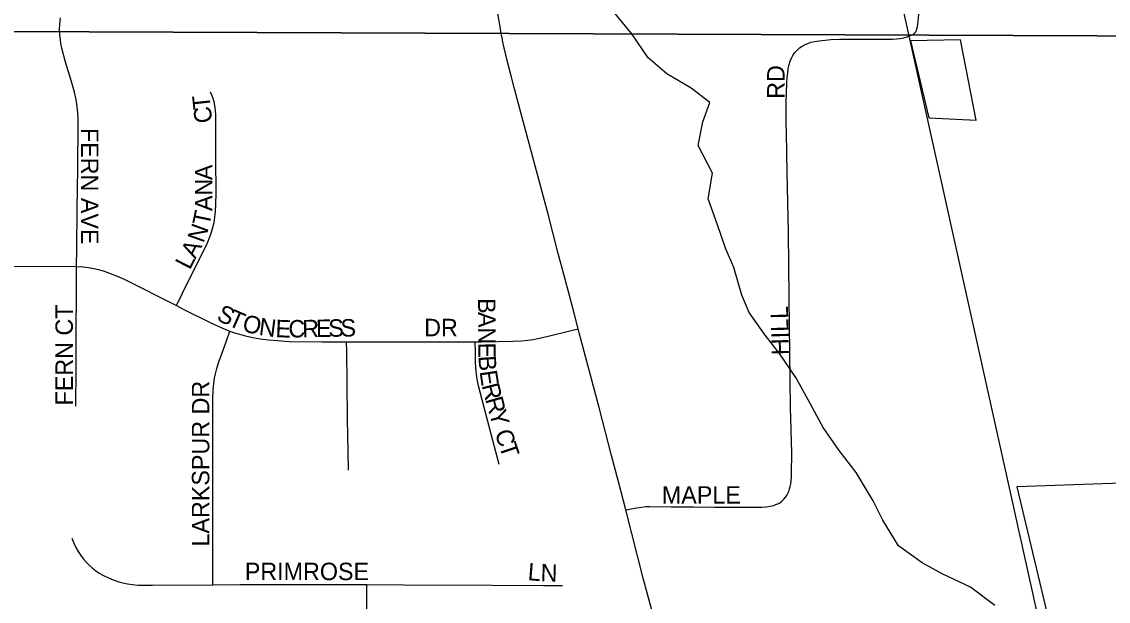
# Model space of a CAD drawing. Extents: x 0 to 680, y 0 to 440.
# Drawn here: x 507.7 to 518.1, y 218.44 to 223.99 of the extents above; entities that cross this region are included whole.
import ezdxf

# ---------------------------------------------------------------- set-up
doc = ezdxf.new("R2010")
doc.units = 0
for name, color, linetype in [('GM_X_City_Street', 7, 'Continuous'), ('GM_X_City_Street_Text', 7, 'Continuous'), ('GM_X_Corporation', 7, 'Continuous'), ('GM_X_Minor_River', 7, 'Continuous'), ('GM_X_Rail_Line', 7, 'Continuous'), ('GM_X_Section', 7, 'Continuous')]:
    doc.layers.add(name, color=color, linetype=linetype)

msp = doc.modelspace()

# ---------------------------------------------------------------- linework, layer by layer
at = {"layer": 'GM_X_City_Street'}
for points in [[(516.249, 223.877), (516.261, 223.889), (516.268, 223.901), (516.272, 223.918), (516.277, 223.936), (516.281, 223.962), (516.285, 223.995), (516.288, 224.024), (516.29, 224.053), (516.291, 224.12), (516.285, 224.251), (516.28, 224.376), (516.275, 224.506), (516.277, 224.644), (516.272, 224.979), (516.269, 225.243)], [(512.298, 223.838), (512.297, 223.842), (512.288, 223.892), (512.28, 223.94), (512.271, 223.992), (512.262, 224.046), (512.253, 224.101), (512.204, 224.48), (512.164, 224.83), (512.133, 225.059)], [(508.223, 221.642), (508.224, 221.81), (508.229, 222.19), (508.234, 222.581), (508.239, 223.005), (508.238, 223.064), (508.234, 223.114), (508.229, 223.171), (508.219, 223.243), (508.203, 223.311), (508.17, 223.424), (508.118, 223.598), (508.081, 223.734), (508.073, 223.778), (508.068, 223.814), (508.063, 223.859), (508.06, 223.915), (508.061, 223.961), (508.067, 224.024)], [(513.484, 219.31), (513.536, 219.32), (513.588, 219.33), (513.633, 219.338), (513.675, 219.342), (513.71, 219.342), (513.918, 219.341), (514.131, 219.339), (514.333, 219.338), (514.605, 219.338), (514.738, 219.336), (514.788, 219.336), (514.83, 219.339), (514.867, 219.345), (514.901, 219.353), (514.922, 219.362), (514.94, 219.37), (514.959, 219.38), (514.978, 219.394), (514.996, 219.412), (515.017, 219.435), (515.028, 219.454), (515.036, 219.469), (515.046, 219.488), (515.053, 219.512), (515.059, 219.536), (515.063, 219.562), (515.066, 219.588), (515.07, 219.625), (515.072, 219.665), (515.073, 219.855), (515.062, 220.295), (515.047, 221.341), (515.041, 221.971), (515.03, 222.538), (515.022, 222.923), (515.02, 223.018), (515.019, 223.103), (515.021, 223.206), (515.022, 223.313), (515.025, 223.39), (515.03, 223.456), (515.034, 223.494), (515.04, 223.536), (515.048, 223.577), (515.059, 223.609), (515.07, 223.636), (515.085, 223.664), (515.101, 223.688), (515.121, 223.711), (515.148, 223.736), (515.173, 223.753), (515.202, 223.768), (515.228, 223.779), (515.257, 223.79), (515.292, 223.797), (515.335, 223.804), (515.392, 223.811), (515.447, 223.816), (515.532, 223.82), (515.576, 223.82), (515.651, 223.819), (515.892, 223.819), (516.038, 223.82), (516.077, 223.822), (516.113, 223.826), (516.148, 223.833), (516.18, 223.843), (516.207, 223.853), (516.232, 223.865), (516.249, 223.877)], [(513.026, 221.044), (512.991, 221.182), (512.945, 221.363), (512.897, 221.544), (512.837, 221.767), (512.74, 222.142), (512.469, 223.151), (512.417, 223.345), (512.384, 223.469), (512.368, 223.53), (512.346, 223.616), (512.333, 223.669), (512.318, 223.737), (512.307, 223.79), (512.298, 223.838)], [(509.179, 221.267), (509.238, 221.387), (509.476, 221.87), (509.498, 221.926), (509.515, 221.972), (509.529, 222.015), (509.539, 222.062), (509.547, 222.116), (509.552, 222.165), (509.558, 222.244), (509.56, 222.337), (509.558, 222.681), (509.557, 223.095), (509.554, 223.135), (509.548, 223.183), (509.541, 223.22), (509.531, 223.251), (509.521, 223.276), (509.504, 223.312)], [(507.015, 221.646), (507.116, 221.645), (508.223, 221.642)], [(508.217, 220.303), (508.219, 220.662), (508.22, 221.008), (508.222, 221.393), (508.223, 221.642)], [(508.223, 221.642), (508.287, 221.639), (508.337, 221.633), (508.387, 221.624), (508.433, 221.614), (508.487, 221.598), (508.537, 221.579), (508.612, 221.548), (508.678, 221.52), (509.179, 221.267)], [(509.179, 221.267), (509.245, 221.234), (509.51, 221.104), (509.614, 221.056), (509.692, 221.023)], [(509.528, 218.594), (509.527, 218.698), (509.528, 219.296), (509.528, 220.375), (509.532, 220.459), (509.538, 220.525), (509.545, 220.573), (509.553, 220.613), (509.566, 220.665), (509.581, 220.718), (509.616, 220.814), (509.654, 220.919), (509.692, 221.023)], [(509.692, 221.023), (509.735, 221.008), (509.782, 220.994), (509.842, 220.977), (509.911, 220.962), (509.982, 220.95), (510.062, 220.94), (510.148, 220.932), (510.259, 220.925), (510.576, 220.921), (510.808, 220.921)], [(512.041, 220.921), (512.098, 220.92), (512.404, 220.926), (512.483, 220.93), (512.546, 220.936), (512.596, 220.942), (512.642, 220.952), (512.754, 220.977), (512.936, 221.022), (513.026, 221.044)], [(513.484, 219.31), (513.439, 219.485), (513.347, 219.832), (513.231, 220.278), (513.036, 221.006), (513.026, 221.044)], [(510.826, 219.692), (510.823, 219.869), (510.819, 220.177), (510.814, 220.535), (510.81, 220.823), (510.808, 220.921)], [(510.808, 220.921), (511.66, 220.921), (512.041, 220.921)], [(512.269, 219.744), (512.193, 220.035), (512.073, 220.498), (512.061, 220.562), (512.053, 220.612), (512.047, 220.672), (512.044, 220.734), (512.043, 220.825), (512.041, 220.921)], [(514.174, 216.74), (514.161, 216.786), (513.93, 217.622), (513.776, 218.189), (513.654, 218.644), (513.484, 219.31)], [(508.177, 219.04), (508.201, 218.985), (508.216, 218.952), (508.238, 218.911), (508.263, 218.874), (508.29, 218.838), (508.321, 218.803), (508.344, 218.78), (508.371, 218.757), (508.403, 218.731), (508.44, 218.705), (508.479, 218.683), (508.521, 218.663), (508.573, 218.642), (508.626, 218.623), (508.667, 218.613), (508.711, 218.604), (508.759, 218.597), (508.811, 218.591), (508.949, 218.589), (509.528, 218.594)], [(509.528, 218.594), (509.786, 218.596), (510.475, 218.596), (511.004, 218.595)], [(511.01, 217.415), (511.004, 218.013), (511.004, 218.484), (511.004, 218.595)], [(511.004, 218.595), (511.361, 218.594), (512.205, 218.59), (512.696, 218.588), (512.878, 218.587)]]:
    msp.add_lwpolyline(points, dxfattribs=at)
at = {"layer": 'GM_X_Corporation'}
msp.add_lwpolyline([(516.212, 223.802), (516.387, 223.065), (516.839, 223.042), (516.689, 223.812)], close=True, dxfattribs=at)
msp.add_lwpolyline([(518.507, 219.576), (517.23, 219.532), (518.324, 214.944)], dxfattribs=at)
at = {"layer": 'GM_X_Minor_River'}
msp.add_lwpolyline([(517.018, 218.395), (516.786, 218.572), (516.521, 218.695), (516.321, 218.805), (516.096, 218.968), (515.945, 219.211), (515.854, 219.399), (515.69, 219.669), (515.526, 219.879), (515.375, 220.101), (515.231, 220.364), (515.113, 220.58), (514.955, 220.809), (514.817, 220.985), (514.666, 221.201), (514.594, 221.369), (514.517, 221.631), (514.439, 221.819), (514.362, 222.041), (514.271, 222.29), (514.314, 222.537), (514.177, 222.8), (514.22, 223.027), (514.289, 223.213), (514.11, 223.349), (513.878, 223.486), (513.699, 223.642), (513.542, 223.871), (513.364, 224.088)], dxfattribs=at)
at = {"layer": 'GM_X_Rail_Line'}
msp.add_lwpolyline([(517.428, 188.131), (518.134, 191.453), (519.378, 197.467), (519.854, 199.812), (519.978, 200.427), (520.069, 201.042), (520.154, 201.733), (520.212, 202.486), (520.245, 203.162), (520.235, 203.844), (520.212, 204.483), (520.174, 205.145), (520.107, 205.717), (520.04, 206.241), (519.83, 207.485), (519.668, 208.186), (519.218, 210.245), (515.811, 225.596)], dxfattribs=at)
at = {"layer": 'GM_X_Section'}
for points in [[(520.774, 241.587), (520.906, 241.484), (521.092, 241.067), (521.214, 240.845), (521.299, 240.756), (521.573, 240.384), (521.723, 240.201), (522.103, 239.827), (522.47, 239.453), (522.922, 239.024), (523.289, 238.663), (523.874, 238.172), (524.19, 237.919), (524.519, 237.686), (524.697, 237.536), (524.802, 237.474), (525.161, 237.4), (525.24, 223.822), (507.54, 223.893), (507.628, 241.733)], [(507.54, 223.893), (525.24, 223.822), (525.203, 206.122), (507.335, 206.149)]]:
    msp.add_lwpolyline(points, close=True, dxfattribs=at)

# ---------------------------------------------------------------- texts
at = {"layer": 'GM_X_City_Street_Text'}
for s, height, rotation, p in [('RD', 0.1669, 90, (515.004, 223.248)), ('T', 0.167, 96.1592, (509.509, 223.155)), ('C', 0.167, 96.5467, (509.524, 223.024)), ('FERN AVE', 0.1669, 270, (508.265, 222.969)), ('A', 0.167, 90, (509.524, 222.469)), ('N', 0.167, 89.9928, (509.524, 222.322)), ('A', 0.167, 89.4241, (509.522, 222.173)), ('T', 0.167, 78.211, (509.494, 222.023)), ('N', 0.167, 70.0974, (509.437, 221.86)), ('A', 0.167, 62.7826, (509.361, 221.708)), ('L', 0.167, 62.7874, (509.307, 221.603)), ('FERN CT', 0.1669, 90, (508.187, 220.311)), ('B', 0.167, 270.2186, (512.068, 221.339)), ('S', 0.167, 335.4272, (509.554, 221.132)), ('T', 0.167, 336.4081, (509.663, 221.082)), ('O', 0.167, 346.2798, (509.801, 221.025)), ('A', 0.167, 270.2179, (512.069, 221.206)), ('HILL', 0.1669, 91.3684, (515.048, 220.795)), ('N', 0.167, 352.5813, (509.963, 220.986)), ('E', 0.167, 357.5987, (510.125, 220.966)), ('C', 0.167, 0.9795, (510.253, 220.961)), ('R', 0.167, 1.027, (510.385, 220.963)), ('E', 0.167, 1.0496, (510.517, 220.966)), ('S', 0.167, 1.0382, (510.635, 220.968)), ('S', 0.167, 1.0305, (510.752, 220.97)), ('DR', 0.1669, 0, (511.552, 220.974)), ('N', 0.167, 270.2295, (512.069, 221.059)), ('E', 0.167, 270.2186, (512.07, 220.913)), ('B', 0.167, 273.8891, (512.071, 220.784)), ('E', 0.167, 278.4763, (512.082, 220.637)), ('LARKSPUR DR', 0.16689, 90, (509.494, 218.96)), ('R', 0.167, 284.2555, (512.102, 220.503)), ('R', 0.167, 285.6491, (512.136, 220.37)), ('Y', 0.167, 285.7605, (512.172, 220.243)), ('C', 0.167, 287.792, (512.226, 220.053)), ('T', 0.167, 288.3941, (512.267, 219.925)), ('MAPLE', 0.1669, 0, (513.829, 219.371)), ('PRIMROSE', 0.1669, 0, (509.834, 218.638)), ('L', 0.167, 355.4609, (512.54, 218.638)), ('N', 0.167, 358.1706, (512.665, 218.628))]:
    msp.add_text(s, height=height, rotation=rotation, dxfattribs=at).set_placement(p)

doc.saveas('drawing.dxf')
